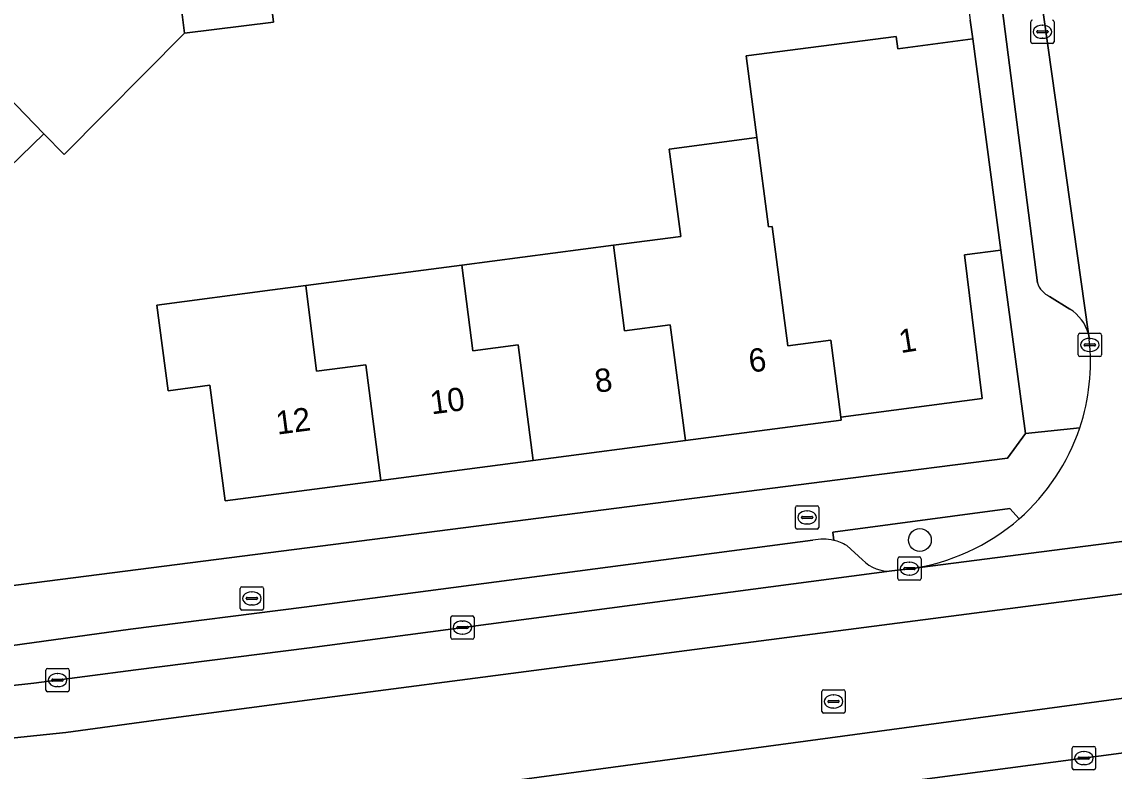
# Model space of a CAD drawing. Extents: x 158472 to 159562, y 388525 to 389606.
# Drawn here: x 159261.07 to 159307.89, y 389068.8 to 389100.93 of the extents above; entities that cross this region are included whole.
import ezdxf

# ---------------------------------------------------------------- set-up
doc = ezdxf.new("R2010")
doc.units = 0
for name, color, linetype in [('IMGEO_Boom', 7, 'Continuous'), ('IMGEO_Erf', 7, 'Continuous'), ('IMGEO_Groenvoorziening', 7, 'Continuous'), ('IMGEO_Kolk', 7, 'Continuous'), ('IMGEO_Pand', 7, 'Continuous'), ('IMGEO_Pand_nummerreeks', 7, 'Continuous'), ('IMGEO_Parkeervlak_open', 7, 'Continuous'), ('IMGEO_Rijbaan_lokaal_gesloten', 7, 'Continuous'), ('IMGEO_Rijbaan_lokaal_open', 7, 'Continuous'), ('IMGEO_Rioolput', 7, 'Continuous'), ('IMGEO_Voetpad_open', 7, 'Continuous')]:
    doc.layers.add(name, color=color, linetype=linetype)

msp = doc.modelspace()

# ---------------------------------------------------------------- linework, layer by layer
at = {"layer": 'IMGEO_Boom'}
msp.add_circle((159299.563, 389078.713), 0.489, dxfattribs=at)
at = {"layer": 'IMGEO_Erf'}
for points in [[(159271.093, 389107.218), (159271.867, 389100.924), (159268.039, 389100.453), (159262.888, 389095.239), (159262.017, 389096.136), (159257.529, 389091.781)], [(159292.581, 389095.971), (159292.124, 389099.468), (159298.544, 389100.31), (159298.613, 389099.781), (159301.827, 389100.202), (159301.721, 389100.998)], [(159241.645, 389074.314), (159296.589, 389081.36), (159303.325, 389082.224), (159304.086, 389083.285), (159303.033, 389091.145), (159301.477, 389090.938), (159302.228, 389084.783), (159296.179, 389083.989), (159296.195, 389083.86), (159289.518, 389082.984), (159282.99, 389082.127), (159276.462, 389081.27), (159269.784, 389080.394), (159269.133, 389085.352), (159267.342, 389085.117), (159266.861, 389088.788), (159271.819, 389089.439), (159273.247, 389089.626), (159279.937, 389090.504), (159286.433, 389091.356), (159289.312, 389091.734), (159288.822, 389095.478), (159292.581, 389095.971)]]:
    msp.add_lwpolyline(points, dxfattribs=at)
at = {"layer": 'IMGEO_Groenvoorziening'}
for points in [[(159303.822, 389079.626), (159303.416, 389080.06), (159295.831, 389079.058), (159295.878, 389078.7)], [(159296.429, 389078.475), (159297.111, 389077.868)], [(159298.366, 389077.387), (159299.114, 389077.486)]]:
    msp.add_lwpolyline(points, dxfattribs=at)
for centre, radius, start, end in [((159297.919, 389086.365), 8.959, 277.668, 311.2199), ((159295.403, 389076.751), 2.006, 59.2577, 76.3172), ((159298.241, 389078.938), 1.556, 223.4477, 274.6119)]:
    msp.add_arc(centre, radius, start, end, dxfattribs=at)
at = {"layer": 'IMGEO_Kolk'}
for p, q in [((159304.316, 389100.08), (159304.316, 389100.932)), ((159305.317, 389100.932), (159305.317, 389100.08)), ((159304.575, 389100.5), (159304.575, 389100.512)), ((159305.013, 389100.463), (159304.615, 389100.463)), ((159304.618, 389100.549), (159305.016, 389100.549)), ((159304.804, 389100.786), (159304.829, 389100.786)), ((159305.059, 389100.512), (159305.059, 389100.5)), ((159305.243, 389100.006), (159304.391, 389100.006)), ((159304.827, 389100.226), (159304.802, 389100.226)), ((159306.348, 389086.652), (159306.348, 389087.504)), ((159306.423, 389087.578), (159307.275, 389087.578)), ((159306.836, 389087.358), (159306.861, 389087.358)), ((159307.349, 389087.504), (159307.349, 389086.652)), ((159306.607, 389087.072), (159306.607, 389087.084)), ((159307.045, 389087.035), (159306.647, 389087.035)), ((159306.65, 389087.121), (159307.048, 389087.121)), ((159307.091, 389087.084), (159307.091, 389087.072)), ((159307.275, 389086.578), (159306.423, 389086.578)), ((159306.859, 389086.798), (159306.834, 389086.798)), ((159298.692, 389077.987), (159299.544, 389077.987)), ((159298.617, 389077.061), (159298.617, 389077.913)), ((159298.876, 389077.481), (159298.876, 389077.493)), ((159298.919, 389077.53), (159299.317, 389077.53)), ((159299.105, 389077.767), (159299.13, 389077.767)), ((159299.36, 389077.493), (159299.36, 389077.481)), ((159299.618, 389077.913), (159299.618, 389077.061)), ((159299.314, 389077.444), (159298.916, 389077.444)), ((159299.128, 389077.207), (159299.103, 389077.207)), ((159299.544, 389076.987), (159298.692, 389076.987)), ((159279.456, 389074.536), (159279.456, 389075.388)), ((159279.531, 389075.462), (159280.383, 389075.462)), ((159279.944, 389075.242), (159279.969, 389075.242)), ((159280.457, 389075.388), (159280.457, 389074.536)), ((159279.715, 389074.956), (159279.715, 389074.968)), ((159280.153, 389074.919), (159279.755, 389074.919)), ((159279.758, 389075.005), (159280.156, 389075.005)), ((159279.967, 389074.682), (159279.942, 389074.682)), ((159280.199, 389074.968), (159280.199, 389074.956)), ((159280.383, 389074.462), (159279.531, 389074.462)), ((159262.105, 389072.283), (159262.105, 389073.135)), ((159262.18, 389073.209), (159263.032, 389073.209)), ((159262.593, 389072.989), (159262.618, 389072.989)), ((159263.106, 389073.135), (159263.106, 389072.283)), ((159262.364, 389072.703), (159262.364, 389072.715)), ((159262.802, 389072.666), (159262.404, 389072.666)), ((159262.407, 389072.752), (159262.805, 389072.752)), ((159262.616, 389072.429), (159262.591, 389072.429)), ((159262.848, 389072.715), (159262.848, 389072.703)), ((159263.032, 389072.209), (159262.18, 389072.209)), ((159306.094, 389068.938), (159306.094, 389069.79)), ((159306.169, 389069.864), (159307.021, 389069.864)), ((159306.582, 389069.644), (159306.607, 389069.644)), ((159307.095, 389069.79), (159307.095, 389068.938)), ((159306.353, 389069.358), (159306.353, 389069.37)), ((159306.791, 389069.321), (159306.393, 389069.321)), ((159306.396, 389069.407), (159306.794, 389069.407)), ((159306.605, 389069.084), (159306.58, 389069.084)), ((159306.837, 389069.37), (159306.837, 389069.358)), ((159307.021, 389068.864), (159306.169, 389068.864))]:
    msp.add_line(p, q, dxfattribs=at)
for points in [[(159304.316, 389100.08), (159304.316, 389100.932)], [(159305.317, 389100.932), (159305.317, 389100.08)], [(159305.243, 389100.006), (159304.391, 389100.006)], [(159306.348, 389086.652), (159306.348, 389087.504)], [(159306.423, 389087.578), (159307.275, 389087.578)], [(159307.349, 389087.504), (159307.349, 389086.652)], [(159307.275, 389086.578), (159306.423, 389086.578)], [(159298.692, 389077.987), (159299.544, 389077.987)], [(159298.617, 389077.061), (159298.617, 389077.913)], [(159299.618, 389077.913), (159299.618, 389077.061)], [(159299.544, 389076.987), (159298.692, 389076.987)], [(159279.456, 389074.536), (159279.456, 389075.388)], [(159279.531, 389075.462), (159280.383, 389075.462)], [(159280.457, 389075.388), (159280.457, 389074.536)], [(159280.383, 389074.462), (159279.531, 389074.462)], [(159262.105, 389072.283), (159262.105, 389073.135)], [(159262.18, 389073.209), (159263.032, 389073.209)], [(159263.106, 389073.135), (159263.106, 389072.283)], [(159263.032, 389072.209), (159262.18, 389072.209)], [(159306.094, 389068.938), (159306.094, 389069.79)], [(159306.169, 389069.864), (159307.021, 389069.864)], [(159307.095, 389069.79), (159307.095, 389068.938)], [(159307.021, 389068.864), (159306.169, 389068.864)]]:
    msp.add_lwpolyline(points, dxfattribs=at)
for centre, radius, start, end in [((159304.393, 389100.93), 0.0765, 91.552, 178.448), ((159304.393, 389100.93), 0.0765, 91.552, 178.448), ((159305.241, 389100.93), 0.0765, 1.552, 88.448), ((159305.241, 389100.93), 0.0765, 1.552, 88.448), ((159304.615, 389100.509), 0.0403, 85.8775, 175.7526), ((159304.612, 389100.499), 0.0366, 178.938, 274.7102), ((159305.016, 389100.506), 0.043, 264.8664, 352.4533), ((159305.02, 389100.511), 0.0386, 1.7309, 96.639), ((159304.393, 389100.082), 0.0765, 181.552, 268.448), ((159304.393, 389100.082), 0.0765, 181.552, 268.448), ((159305.241, 389100.082), 0.0765, 271.552, 358.448), ((159305.241, 389100.082), 0.0765, 271.552, 358.448), ((159306.425, 389087.502), 0.0765, 91.552, 178.448), ((159306.425, 389087.502), 0.0765, 91.552, 178.448), ((159307.273, 389087.502), 0.0765, 1.552, 88.448), ((159307.273, 389087.502), 0.0765, 1.552, 88.448), ((159306.647, 389087.081), 0.0403, 85.8775, 175.7526), ((159306.644, 389087.071), 0.0366, 178.938, 274.7102), ((159307.048, 389087.078), 0.043, 264.8664, 352.4533), ((159307.052, 389087.083), 0.0386, 1.7309, 96.639), ((159306.425, 389086.654), 0.0765, 181.552, 268.448), ((159306.425, 389086.654), 0.0765, 181.552, 268.448), ((159307.273, 389086.654), 0.0765, 271.552, 358.448), ((159307.273, 389086.654), 0.0765, 271.552, 358.448), ((159298.694, 389077.911), 0.0765, 91.552, 178.448), ((159298.694, 389077.911), 0.0765, 91.552, 178.448), ((159299.542, 389077.911), 0.0765, 1.552, 88.448), ((159299.542, 389077.911), 0.0765, 1.552, 88.448), ((159298.916, 389077.49), 0.0403, 85.8775, 175.7526), ((159298.913, 389077.48), 0.0366, 178.938, 274.7102), ((159299.317, 389077.487), 0.043, 264.8664, 352.4533), ((159299.321, 389077.492), 0.0386, 1.7309, 96.639), ((159298.694, 389077.063), 0.0765, 181.552, 268.448), ((159298.694, 389077.063), 0.0765, 181.552, 268.448), ((159299.542, 389077.063), 0.0765, 271.552, 358.448), ((159299.542, 389077.063), 0.0765, 271.552, 358.448), ((159279.533, 389075.386), 0.0765, 91.552, 178.448), ((159279.533, 389075.386), 0.0765, 91.552, 178.448), ((159280.381, 389075.386), 0.0765, 1.552, 88.448), ((159280.381, 389075.386), 0.0765, 1.552, 88.448), ((159279.755, 389074.965), 0.0403, 85.8775, 175.7526), ((159279.752, 389074.955), 0.0366, 178.938, 274.7102), ((159280.156, 389074.962), 0.043, 264.8664, 352.4533), ((159280.16, 389074.967), 0.0386, 1.7309, 96.639), ((159279.533, 389074.538), 0.0765, 181.552, 268.448), ((159279.533, 389074.538), 0.0765, 181.552, 268.448), ((159280.381, 389074.538), 0.0765, 271.552, 358.448), ((159280.381, 389074.538), 0.0765, 271.552, 358.448), ((159262.182, 389073.133), 0.0765, 91.552, 178.448), ((159262.182, 389073.133), 0.0765, 91.552, 178.448), ((159263.03, 389073.133), 0.0765, 1.552, 88.448), ((159263.03, 389073.133), 0.0765, 1.552, 88.448), ((159262.404, 389072.712), 0.0403, 85.8775, 175.7526), ((159262.401, 389072.702), 0.0366, 178.938, 274.7102), ((159262.805, 389072.709), 0.043, 264.8664, 352.4533), ((159262.809, 389072.714), 0.0386, 1.7309, 96.639), ((159262.182, 389072.285), 0.0765, 181.552, 268.448), ((159262.182, 389072.285), 0.0765, 181.552, 268.448), ((159263.03, 389072.285), 0.0765, 271.552, 358.448), ((159263.03, 389072.285), 0.0765, 271.552, 358.448), ((159306.171, 389069.788), 0.0765, 91.552, 178.448), ((159306.171, 389069.788), 0.0765, 91.552, 178.448), ((159307.019, 389069.788), 0.0765, 1.552, 88.448), ((159307.019, 389069.788), 0.0765, 1.552, 88.448), ((159306.393, 389069.367), 0.0403, 85.8775, 175.7526), ((159306.39, 389069.357), 0.0366, 178.938, 274.7102), ((159306.794, 389069.364), 0.043, 264.8664, 352.4533), ((159306.798, 389069.369), 0.0386, 1.7309, 96.639), ((159306.171, 389068.94), 0.0765, 181.552, 268.448), ((159306.171, 389068.94), 0.0765, 181.552, 268.448), ((159307.019, 389068.94), 0.0765, 271.552, 358.448), ((159307.019, 389068.94), 0.0765, 271.552, 358.448)]:
    msp.add_arc(centre, radius, start, end, dxfattribs=at)
for centre, major_axis, ratio, start_param, end_param in [((159304.803, 389100.506), (-0.387, 0.002), 0.722429, 4.712389, 7.853982), ((159304.828, 389100.506), (-0.39, 0.002), 0.717154, 1.570796, 4.712389), ((159306.835, 389087.078), (-0.387, 0.002), 0.722429, 4.712389, 7.853982), ((159306.86, 389087.078), (-0.39, 0.002), 0.717154, 1.570796, 4.712389), ((159299.104, 389077.487), (-0.387, 0.002), 0.722429, 4.712389, 7.853982), ((159299.129, 389077.487), (-0.39, 0.002), 0.717154, 1.570796, 4.712389), ((159279.943, 389074.962), (-0.387, 0.002), 0.722429, 4.712389, 7.853982), ((159279.968, 389074.962), (-0.39, 0.002), 0.717154, 1.570796, 4.712389), ((159262.592, 389072.709), (-0.387, 0.002), 0.722429, 4.712389, 7.853982), ((159262.617, 389072.709), (-0.39, 0.002), 0.717154, 1.570796, 4.712389), ((159306.581, 389069.364), (-0.387, 0.002), 0.722429, 4.712389, 7.853982), ((159306.606, 389069.364), (-0.39, 0.002), 0.717154, 1.570796, 4.712389)]:
    msp.add_ellipse(centre, major_axis=major_axis, ratio=ratio, start_param=start_param, end_param=end_param, dxfattribs=at)
at = {"layer": 'IMGEO_Pand'}
for points in [[(159271.093, 389107.218), (159267.265, 389106.747), (159268.039, 389100.453), (159271.867, 389100.924)], [(159301.827, 389100.202), (159298.613, 389099.781), (159298.544, 389100.31), (159292.124, 389099.468), (159292.581, 389095.971), (159293.082, 389092.143), (159293.232, 389092.162), (159293.904, 389087.038), (159295.745, 389087.28), (159296.179, 389083.989), (159302.228, 389084.783), (159301.477, 389090.938), (159303.033, 389091.145)], [(159259.231, 389099.006), (159259.209, 389098.986), (159254.837, 389094.554), (159257.529, 389091.781), (159262.017, 389096.136)], [(159292.581, 389095.971), (159288.822, 389095.478), (159289.312, 389091.734), (159286.433, 389091.356), (159286.9, 389087.681), (159288.868, 389087.939), (159289.518, 389082.984), (159296.195, 389083.86), (159296.179, 389083.989), (159295.745, 389087.28), (159293.904, 389087.038), (159293.232, 389092.162), (159293.082, 389092.143)], [(159286.433, 389091.356), (159279.937, 389090.504), (159280.404, 389086.828), (159282.34, 389087.083), (159282.99, 389082.127), (159289.518, 389082.984), (159288.868, 389087.939), (159286.9, 389087.681)], [(159279.937, 389090.504), (159273.247, 389089.626), (159273.697, 389085.949), (159275.812, 389086.226), (159276.462, 389081.27), (159282.99, 389082.127), (159282.34, 389087.083), (159280.404, 389086.828)], [(159276.462, 389081.27), (159275.812, 389086.226), (159273.697, 389085.949), (159273.247, 389089.626), (159271.819, 389089.439), (159266.861, 389088.788), (159267.342, 389085.117), (159269.133, 389085.352), (159269.784, 389080.394)]]:
    msp.add_lwpolyline(points, close=True, dxfattribs=at)
at = {"layer": 'IMGEO_Parkeervlak_open'}
for points in [[(159306.789, 389087.554), (159302.993, 389114.523)], [(159301.759, 389111.87), (159304.603, 389089.745)], [(159305.12, 389089.16), (159305.995, 389088.619)], [(159294.977, 389078.705), (159273.173, 389075.832), (159265.731, 389074.888), (159258.291, 389073.868)], [(159297.111, 389077.868), (159296.429, 389078.475)], [(159255.975, 389071.96), (159261.582, 389072.573), (159265.956, 389073.153), (159273.397, 389074.097), (159298.366, 389077.387)], [(159319.301, 389071.049), (159286.177, 389066.661), (159256.589, 389062.588)]]:
    msp.add_lwpolyline(points, dxfattribs=at)
for centre, radius, start, end in [((159305.532, 389090.045), 0.977, 197.9105, 245.0274), ((159304.997, 389087.047), 1.862, 15.8066, 57.6054), ((159295.417, 389076.752), 2.001, 76.6741, 102.69), ((159295.403, 389076.751), 2.006, 59.2577, 76.3172), ((159298.241, 389078.938), 1.556, 223.4477, 274.6119)]:
    msp.add_arc(centre, radius, start, end, dxfattribs=at)
at = {"layer": 'IMGEO_Rijbaan_lokaal_gesloten'}
for points in [[(159418.501, 389092.976), (159412.98, 389091.5), (159407.81, 389090.242), (159403.022, 389089.274), (159397.749, 389088.278), (159393.36, 389087.565), (159388.584, 389086.94), (159366.621, 389084.011), (159340.073, 389080.552), (159312.897, 389077.011), (159290.234, 389074.059), (159274.487, 389072.007), (159267.148, 389071.036), (159262.964, 389070.46), (159261.301, 389070.285), (159251.185, 389069.223), (159237.567, 389067.949), (159235.659, 389068.122), (159233.867, 389068.411), (159231.939, 389069.124), (159229.973, 389070.213), (159228.98, 389071.135), (159235.794, 389052.158)], [(159251.185, 389069.223), (159261.301, 389070.285), (159262.964, 389070.46), (159267.148, 389071.036), (159274.487, 389072.007), (159290.234, 389074.059), (159312.897, 389077.011), (159340.073, 389080.552), (159366.621, 389084.011), (159388.584, 389086.94), (159393.36, 389087.565), (159397.749, 389088.278), (159403.022, 389089.274), (159407.81, 389090.242), (159412.98, 389091.5), (159418.501, 389092.976)], [(159399.634, 389090.989), (159394.856, 389090.182), (159392.53, 389089.725), (159389.396, 389089.326), (159367.761, 389086.478), (159345.55, 389083.513), (159323.368, 389080.603), (159321.744, 389080.39), (159299.114, 389077.486), (159298.366, 389077.387), (159273.397, 389074.097), (159265.956, 389073.153), (159261.582, 389072.573), (159255.975, 389071.96), (159255.565, 389071.915), (159252.216, 389071.601), (159242.945, 389070.731), (159238.35, 389070.282)], [(159400.63, 389083.682), (159392.747, 389082.881), (159356.839, 389078.367), (159310.832, 389072.27), (159256.702, 389064.963), (159248.545, 389063.862)], [(159248.545, 389063.862), (159256.702, 389064.963), (159310.832, 389072.27), (159356.839, 389078.367), (159392.747, 389082.881)], [(159247.564, 389061.345), (159253.316, 389062.137), (159256.589, 389062.588), (159286.177, 389066.661), (159319.301, 389071.049), (159320.95, 389071.268), (159323.976, 389071.67), (159349.508, 389075.057), (159372.198, 389077.979), (159373.643, 389078.165), (159377.9, 389078.713), (159391.266, 389080.434), (159400.896, 389081.349), (159401.887, 389081.525), (159402.873, 389081.603)]]:
    msp.add_lwpolyline(points, dxfattribs=at)
at = {"layer": 'IMGEO_Rijbaan_lokaal_open'}
for points in [[(159310.827, 389121.693), (159323.83, 389134.412), (159320.223, 389138.119), (159307.009, 389125.483), (159306.646, 389125.137), (159304.331, 389122.011), (159303.224, 389119.129), (159302.549, 389115.364), (159302.993, 389114.523), (159306.789, 389087.554), (159306.827, 389087.311)], [(159259.231, 389099.006), (159262.017, 389096.136), (159262.888, 389095.239), (159268.039, 389100.453), (159267.265, 389106.747), (159271.093, 389107.218), (159274.019, 389107.66), (159277.689, 389108.128), (159281.371, 389108.597), (159284.206, 389108.964), (159286.799, 389109.3), (159287.628, 389109.407), (159287.201, 389112.688), (159282.691, 389117.317), (159287.229, 389121.738), (159284.769, 389124.303), (159280.331, 389119.821), (159278.062, 389122.068), (159275.792, 389124.315), (159271.341, 389119.919), (159268.649, 389117.287), (159265.954, 389114.652), (159262.011, 389110.777), (159259.499, 389108.288)], [(159299.114, 389077.486), (159321.744, 389080.39)]]:
    msp.add_lwpolyline(points, dxfattribs=at)
for centre, radius, start, end in [((159297.925, 389086.363), 8.952, 341.5253, 6.0802), ((159297.92, 389086.364), 8.957, 311.2144, 341.5276), ((159297.919, 389086.365), 8.959, 277.668, 311.2199)]:
    msp.add_arc(centre, radius, start, end, dxfattribs=at)
at = {"layer": 'IMGEO_Rioolput'}
for p, q in [((159294.229, 389079.257), (159294.229, 389080.109)), ((159294.304, 389080.183), (159295.156, 389080.183)), ((159294.717, 389079.963), (159294.742, 389079.963)), ((159295.23, 389080.109), (159295.23, 389079.257)), ((159294.488, 389079.677), (159294.488, 389079.689)), ((159294.926, 389079.64), (159294.528, 389079.64)), ((159294.531, 389079.726), (159294.929, 389079.726)), ((159294.74, 389079.403), (159294.715, 389079.403)), ((159294.972, 389079.689), (159294.972, 389079.677)), ((159295.156, 389079.183), (159294.304, 389079.183)), ((159270.434, 389075.784), (159270.434, 389076.636)), ((159270.509, 389076.71), (159271.361, 389076.71)), ((159271.435, 389076.636), (159271.435, 389075.784)), ((159270.693, 389076.204), (159270.693, 389076.216)), ((159271.131, 389076.167), (159270.733, 389076.167)), ((159270.736, 389076.253), (159271.134, 389076.253)), ((159270.922, 389076.49), (159270.947, 389076.49)), ((159271.177, 389076.216), (159271.177, 389076.204)), ((159271.361, 389075.71), (159270.509, 389075.71)), ((159270.945, 389075.93), (159270.92, 389075.93)), ((159295.363, 389071.366), (159295.363, 389072.218)), ((159295.438, 389072.292), (159296.29, 389072.292)), ((159295.851, 389072.072), (159295.876, 389072.072)), ((159296.364, 389072.218), (159296.364, 389071.366)), ((159295.622, 389071.786), (159295.622, 389071.798)), ((159296.06, 389071.749), (159295.662, 389071.749)), ((159295.665, 389071.835), (159296.063, 389071.835)), ((159295.874, 389071.512), (159295.849, 389071.512)), ((159296.106, 389071.798), (159296.106, 389071.786)), ((159296.29, 389071.292), (159295.438, 389071.292))]:
    msp.add_line(p, q, dxfattribs=at)
for points in [[(159294.229, 389079.257), (159294.229, 389080.109)], [(159294.304, 389080.183), (159295.156, 389080.183)], [(159295.23, 389080.109), (159295.23, 389079.257)], [(159295.156, 389079.183), (159294.304, 389079.183)], [(159270.434, 389075.784), (159270.434, 389076.636)], [(159270.509, 389076.71), (159271.361, 389076.71)], [(159271.435, 389076.636), (159271.435, 389075.784)], [(159271.361, 389075.71), (159270.509, 389075.71)], [(159295.363, 389071.366), (159295.363, 389072.218)], [(159295.438, 389072.292), (159296.29, 389072.292)], [(159296.364, 389072.218), (159296.364, 389071.366)], [(159296.29, 389071.292), (159295.438, 389071.292)]]:
    msp.add_lwpolyline(points, dxfattribs=at)
for centre, radius, start, end in [((159294.306, 389080.107), 0.0765, 91.552, 178.448), ((159294.306, 389080.107), 0.0765, 91.552, 178.448), ((159295.154, 389080.107), 0.0765, 1.552, 88.448), ((159295.154, 389080.107), 0.0765, 1.552, 88.448), ((159294.528, 389079.686), 0.0403, 85.8775, 175.7526), ((159294.525, 389079.676), 0.0366, 178.938, 274.7102), ((159294.929, 389079.683), 0.043, 264.8664, 352.4533), ((159294.933, 389079.688), 0.0386, 1.7309, 96.639), ((159294.306, 389079.259), 0.0765, 181.552, 268.448), ((159294.306, 389079.259), 0.0765, 181.552, 268.448), ((159295.154, 389079.259), 0.0765, 271.552, 358.448), ((159295.154, 389079.259), 0.0765, 271.552, 358.448), ((159270.511, 389076.634), 0.0765, 91.552, 178.448), ((159270.511, 389076.634), 0.0765, 91.552, 178.448), ((159271.359, 389076.634), 0.0765, 1.552, 88.448), ((159271.359, 389076.634), 0.0765, 1.552, 88.448), ((159270.733, 389076.213), 0.0403, 85.8775, 175.7526), ((159270.73, 389076.203), 0.0366, 178.938, 274.7102), ((159271.134, 389076.21), 0.043, 264.8664, 352.4533), ((159271.138, 389076.215), 0.0386, 1.7309, 96.639), ((159270.511, 389075.786), 0.0765, 181.552, 268.448), ((159270.511, 389075.786), 0.0765, 181.552, 268.448), ((159271.359, 389075.786), 0.0765, 271.552, 358.448), ((159271.359, 389075.786), 0.0765, 271.552, 358.448), ((159295.44, 389072.216), 0.0765, 91.552, 178.448), ((159295.44, 389072.216), 0.0765, 91.552, 178.448), ((159296.288, 389072.216), 0.0765, 1.552, 88.448), ((159296.288, 389072.216), 0.0765, 1.552, 88.448), ((159295.662, 389071.795), 0.0403, 85.8775, 175.7526), ((159295.659, 389071.785), 0.0366, 178.938, 274.7102), ((159296.063, 389071.792), 0.043, 264.8664, 352.4533), ((159296.067, 389071.797), 0.0386, 1.7309, 96.639), ((159295.44, 389071.368), 0.0765, 181.552, 268.448), ((159295.44, 389071.368), 0.0765, 181.552, 268.448), ((159296.288, 389071.368), 0.0765, 271.552, 358.448), ((159296.288, 389071.368), 0.0765, 271.552, 358.448)]:
    msp.add_arc(centre, radius, start, end, dxfattribs=at)
for centre, major_axis, ratio, start_param, end_param in [((159294.716, 389079.683), (-0.387, 0.002), 0.722429, 4.712389, 7.853982), ((159294.741, 389079.683), (-0.39, 0.002), 0.717154, 1.570796, 4.712389), ((159270.921, 389076.21), (-0.387, 0.002), 0.722429, 4.712389, 7.853982), ((159270.946, 389076.21), (-0.39, 0.002), 0.717154, 1.570796, 4.712389), ((159295.85, 389071.792), (-0.387, 0.002), 0.722429, 4.712389, 7.853982), ((159295.875, 389071.792), (-0.39, 0.002), 0.717154, 1.570796, 4.712389)]:
    msp.add_ellipse(centre, major_axis=major_axis, ratio=ratio, start_param=start_param, end_param=end_param, dxfattribs=at)
at = {"layer": 'IMGEO_Voetpad_open'}
for points in [[(159289.238, 389121.112), (159288.52, 389120.413), (159293.249, 389115.56), (159298.742, 389116.284), (159299.663, 389116.405), (159301.721, 389100.998), (159301.827, 389100.202), (159303.033, 389091.145), (159304.086, 389083.285), (159306.416, 389083.526)], [(159304.603, 389089.745), (159301.759, 389111.87)], [(159305.995, 389088.619), (159305.12, 389089.16)], [(159306.827, 389087.311), (159306.789, 389087.554)], [(159306.416, 389083.526), (159304.086, 389083.285), (159303.325, 389082.224), (159296.589, 389081.36), (159241.645, 389074.314), (159239.505, 389076.661), (159238.103, 389075.325), (159236.891, 389076.048), (159235.87, 389070.445)], [(159295.878, 389078.7), (159295.831, 389079.058), (159303.416, 389080.06), (159303.822, 389079.626)], [(159258.291, 389073.868), (159265.731, 389074.888), (159273.173, 389075.832), (159294.977, 389078.705)]]:
    msp.add_lwpolyline(points, dxfattribs=at)
for centre, radius, start, end in [((159305.532, 389090.045), 0.977, 197.9105, 245.0274), ((159304.997, 389087.047), 1.862, 15.8066, 57.6054), ((159297.925, 389086.363), 8.952, 341.5253, 6.0802), ((159297.92, 389086.364), 8.957, 311.2144, 341.5276), ((159295.417, 389076.752), 2.001, 76.6741, 102.69)]:
    msp.add_arc(centre, radius, start, end, dxfattribs=at)

# ---------------------------------------------------------------- texts
at = {"layer": 'IMGEO_Pand_nummerreeks'}
for s, rotation, p in [('1', 8.984, (159298.741, 389086.724)), ('6', 7.4764, (159292.293, 389085.889)), ('8', 7.4764, (159285.695, 389085.024)), ('10', 7.4764, (159278.635, 389084.097)), ('12', 7.4764, (159272.026, 389083.23))]:
    msp.add_text(s, height=1, rotation=rotation, dxfattribs=at).set_placement(p)

doc.saveas('drawing.dxf')
